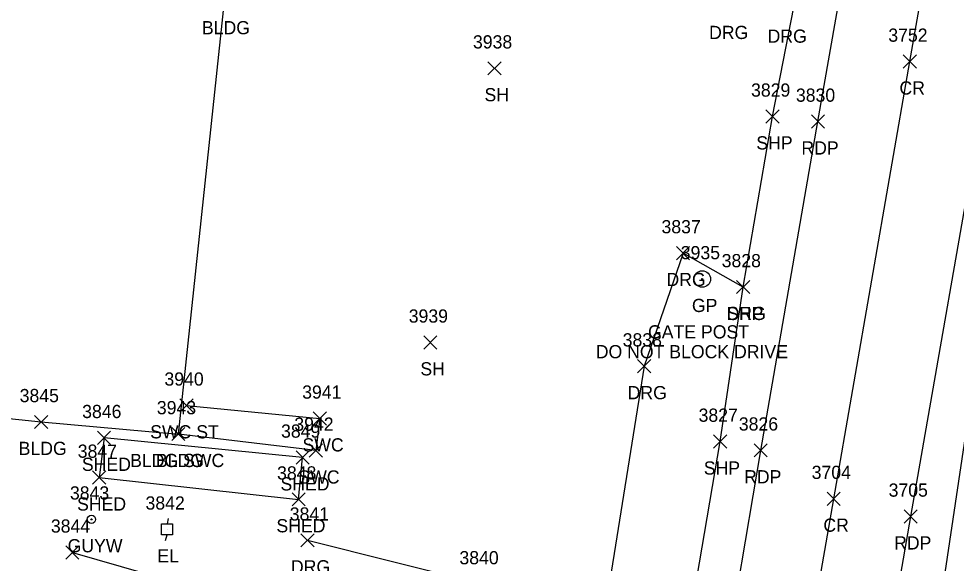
# Model space of a CAD drawing. Extents: x 1769141 to 1770911, y 735471 to 741449.
# Drawn here: x 1770392.9 to 1770535, y 738226.5 to 738309 of the extents above; entities that cross this region are included whole.
import ezdxf

# ---------------------------------------------------------------- set-up
doc = ezdxf.new("R2010")
doc.units = 0
for name, color, linetype in [('L_A', 7, 'Continuous'), ('L_I', 7, 'Continuous'), ('L_TIC', 7, 'Continuous'), ('LAWA', 7, 'Continuous'), ('LBC', 7, 'Continuous'), ('P_A', 7, 'Continuous'), ('P_I', 7, 'Continuous'), ('P_TIC', 7, 'Continuous'), ('PET', 7, 'Continuous'), ('PRC', 7, 'Continuous'), ('PSP', 7, 'Continuous'), ('R_A', 7, 'Continuous'), ('R_C', 7, 'Continuous'), ('R_I', 7, 'Continuous'), ('R_TIC', 7, 'Continuous'), ('RDG', 7, 'Continuous'), ('RGP', 7, 'Continuous'), ('RSW', 7, 'Continuous'), ('U_A', 7, 'Continuous'), ('U_I', 7, 'Continuous'), ('UEPT', 7, 'Continuous'), ('UPGW', 7, 'Continuous')]:
    doc.layers.add(name, color=color, linetype=linetype)

msp = doc.modelspace()

# ---------------------------------------------------------------- linework, layer by layer
at = {"layer": 'L_TIC'}
for points in [[(1770463.98, 738300.46), (1770465.98, 738302.46)], [(1770465.98, 738300.46), (1770463.98, 738302.46)], [(1770454.26, 738258.93), (1770456.26, 738260.93)], [(1770456.26, 738258.93), (1770454.26, 738260.93)], [(1770395.29, 738246.88), (1770397.29, 738248.88)], [(1770397.29, 738246.88), (1770395.29, 738248.88)], [(1770416.08, 738245.05), (1770418.08, 738247.05)], [(1770418.08, 738245.05), (1770416.08, 738247.05)], [(1770404.82, 738244.47), (1770406.82, 738246.47)], [(1770406.82, 738244.47), (1770404.82, 738246.47)], [(1770434.91, 738241.5), (1770436.91, 738243.5)], [(1770436.91, 738241.5), (1770434.91, 738243.5)], [(1770404.09, 738238.46), (1770406.09, 738240.46)], [(1770406.09, 738238.46), (1770404.09, 738240.46)], [(1770434.3, 738235.16), (1770436.3, 738237.16)], [(1770436.3, 738235.16), (1770434.3, 738237.16)], [(1770400.02, 738227.12), (1770402.02, 738229.12)], [(1770402.02, 738227.12), (1770400.02, 738229.12)]]:
    msp.add_lwpolyline(points, dxfattribs=at)
at = {"layer": 'LAWA'}
msp.add_lwpolyline([(1770401.02, 738228.12), (1770441.59, 738216.42), (1770465.55, 738205.78), (1770479.04, 738202.9), (1770472.71, 738177.36), (1770470.71, 738153.28), (1770465.39, 738123.7), (1770462.17, 738100.13), (1770456.1, 738085.22), (1770459.41, 738072.26), (1770460.8, 738059.46)], dxfattribs=at)
at = {"layer": 'LBC'}
for points in [[(1770396.29, 738247.88), (1770417.08, 738246.05), (1770424.06, 738311.61)], [(1770379.31, 738249.66), (1770396.29, 738247.88)], [(1770405.82, 738245.47), (1770405.09, 738239.46), (1770435.3, 738236.16), (1770435.91, 738242.5)], [(1770435.91, 738242.5), (1770405.82, 738245.47)]]:
    msp.add_lwpolyline(points, dxfattribs=at)
at = {"layer": 'P_TIC'}
for points in [[(1770526.92, 738301.48), (1770528.92, 738303.48)], [(1770528.92, 738301.48), (1770526.92, 738303.48)], [(1770506.12, 738293.16), (1770508.12, 738295.16)], [(1770508.12, 738293.16), (1770506.12, 738295.16)], [(1770513, 738292.39), (1770515, 738294.39)], [(1770515, 738292.39), (1770513, 738294.39)], [(1770501.67, 738267.32), (1770503.67, 738269.32)], [(1770503.67, 738267.32), (1770501.67, 738269.32)], [(1770498.17, 738243.91), (1770500.17, 738245.91)], [(1770500.17, 738243.91), (1770498.17, 738245.91)], [(1770504.32, 738242.58), (1770506.32, 738244.58)], [(1770506.32, 738242.58), (1770504.32, 738244.58)], [(1770515.39, 738235.25), (1770517.39, 738237.25)], [(1770517.39, 738235.25), (1770515.39, 738237.25)], [(1770527.05, 738232.56), (1770529.05, 738234.56)], [(1770529.05, 738232.56), (1770527.05, 738234.56)]]:
    msp.add_lwpolyline(points, dxfattribs=at)
at = {"layer": 'PET'}
for points in [[(1770498.35, 738202.33), (1770505.32, 738243.58), (1770514, 738293.39), (1770521.19, 738334.51), (1770529.87, 738384.51), (1770540.37, 738444.39), (1770550.2, 738502.07), (1770560.29, 738558.86), (1770568.53, 738606.15), (1770576.04, 738648.17), (1770584.13, 738693.97), (1770592.27, 738740.2), (1770599.12, 738779.63), (1770606.64, 738819.52), (1770613.62, 738858.77), (1770620.19, 738893.47), (1770628.38, 738936.17), (1770637.53, 738984.97), (1770643.72, 739017.75), (1770651.2, 739057.47)], [(1770519.35, 738183.15), (1770528.05, 738233.56), (1770539.53, 738299.08), (1770548.74, 738352.36), (1770557.68, 738403.13), (1770564.13, 738440.46), (1770573.45, 738494.14), (1770584.12, 738554.39), (1770592.19, 738600.77), (1770602.63, 738660.09), (1770612.1, 738713.05), (1770618.25, 738747.4), (1770627.86, 738802.06), (1770637.55, 738855.14), (1770646.46, 738901.9), (1770653.63, 738941.04), (1770664.31, 738997.45), (1770673.48, 739046.36)]]:
    msp.add_lwpolyline(points, dxfattribs=at)
at = {"layer": 'PRC'}
msp.add_lwpolyline([(1770507.77, 738186.68), (1770516.39, 738236.25), (1770527.92, 738302.48), (1770537.02, 738354.2), (1770545.79, 738405.62), (1770552.19, 738442.28), (1770561.98, 738497.61), (1770572.5, 738557.36), (1770580.07, 738602.32), (1770591.07, 738663.64), (1770600.38, 738716.09), (1770606.4, 738749.37), (1770616.02, 738804.08), (1770625.81, 738857.85), (1770633.75, 738899.85), (1770641.85, 738943.04), (1770652.79, 739000.55), (1770661.76, 739049.09)], dxfattribs=at)
at = {"layer": 'PSP'}
for points in [[(1770492.13, 738203.4), (1770499.17, 738244.91), (1770502.67, 738268.32), (1770507.12, 738294.16), (1770515.22, 738335.86), (1770523.37, 738385.12), (1770531.43, 738446.08), (1770541.85, 738504.16), (1770552.67, 738560.33), (1770559.53, 738607.65), (1770567.71, 738649.42), (1770576.6, 738695.75), (1770584.51, 738740.49), (1770591.64, 738780.79), (1770598.7, 738821.32), (1770605.59, 738859.98), (1770618.05, 738920.67), (1770621.75, 738939.17), (1770631.13, 738987.07), (1770635.84, 739018.16), (1770643.49, 739059.41)], [(1770531.42, 738212.51), (1770539.31, 738265.32), (1770544.7, 738296.55), (1770554.36, 738351.24), (1770563.47, 738402.29), (1770569.65, 738439.48), (1770580.29, 738490.27), (1770590.59, 738553.45), (1770592.36, 738563.69), (1770605.67, 738640.79), (1770608.73, 738658.33), (1770613.7, 738685.31)]]:
    msp.add_lwpolyline(points, dxfattribs=at)
at = {"layer": 'R_TIC'}
for points in [[(1770492.55, 738272.46), (1770494.55, 738274.46)], [(1770494.55, 738272.46), (1770492.55, 738274.46)], [(1770501.67, 738267.32), (1770503.67, 738269.32)], [(1770503.67, 738267.32), (1770501.67, 738269.32)], [(1770486.67, 738255.32), (1770488.67, 738257.32)], [(1770488.67, 738255.32), (1770486.67, 738257.32)], [(1770417.31, 738249.39), (1770419.31, 738251.39)], [(1770419.31, 738249.39), (1770417.31, 738251.39)], [(1770437.53, 738247.41), (1770439.53, 738249.41)], [(1770439.53, 738247.41), (1770437.53, 738249.41)], [(1770416.08, 738245.05), (1770418.08, 738247.05)], [(1770418.08, 738245.05), (1770416.08, 738247.05)], [(1770436.91, 738242.55), (1770438.91, 738244.55)], [(1770438.91, 738242.55), (1770436.91, 738244.55)], [(1770435.65, 738228.94), (1770437.65, 738230.94)], [(1770437.65, 738228.94), (1770435.65, 738230.94)]]:
    msp.add_lwpolyline(points, dxfattribs=at)
at = {"layer": 'RDG'}
msp.add_lwpolyline([(1770502.67, 738268.32), (1770493.55, 738273.46), (1770487.67, 738256.32), (1770482.06, 738221.32), (1770463.02, 738223.32), (1770436.65, 738229.94)], dxfattribs=at)
at = {"layer": 'RGP'}
msp.add_line((1770496.47, 738269.53), (1770496.47, 738269.53), dxfattribs=at)
for radius in [1.25, 0.0833]:
    msp.add_circle((1770496.47, 738269.53), radius, dxfattribs=at)
at = {"layer": 'RSW'}
msp.add_lwpolyline([(1770418.31, 738250.39), (1770438.53, 738248.41), (1770437.91, 738243.55), (1770417.08, 738246.05)], dxfattribs=at)
at = {"layer": 'UEPT'}
for p, q in [((1770414.53, 738230.78), (1770414.53, 738232.44)), ((1770414.53, 738232.44), (1770416.2, 738232.44)), ((1770415.53, 738233.28), (1770415.36, 738232.44)), ((1770416.2, 738232.44), (1770416.2, 738230.78)), ((1770415.36, 738231.61), (1770415.36, 738231.61)), ((1770416.2, 738230.78), (1770414.53, 738230.78)), ((1770415.11, 738229.94), (1770415.36, 738230.78))]:
    msp.add_line(p, q, dxfattribs=at)
at = {"layer": 'UPGW'}
for radius in [0.625, 0.0833]:
    msp.add_circle((1770403.91, 738233.13), radius, dxfattribs=at)

# ---------------------------------------------------------------- texts
at = {"layer": 'L_A'}
for s, p in [('BLDG', (1770420.65, 738306.61)), ('SH', (1770463.47, 738296.46)), ('SH', (1770453.75, 738254.93)), ('BLDG', (1770392.88, 738242.88)), ('SHED', (1770402.46, 738240.47)), ('BLDG', (1770413.67, 738241.05)), ('SHED', (1770432.55, 738237.5)), ('SHED', (1770401.73, 738234.46)), ('SHED', (1770431.94, 738231.16))]:
    msp.add_text(s, height=2, dxfattribs=at).set_placement(p)
at = {"layer": 'L_I'}
for s, p in [('3938', (1770461.72, 738304.46)), ('3939', (1770451.99, 738262.93)), ('3845', (1770393.03, 738250.88)), ('3943', (1770413.82, 738249.05)), ('3846', (1770402.5, 738248.47)), ('3849', (1770432.64, 738245.5)), ('3847', (1770401.83, 738242.46)), ('3848', (1770432.04, 738239.16)), ('3844', (1770397.76, 738231.12))]:
    msp.add_text(s, height=2, dxfattribs=at).set_placement(p)
at = {"layer": 'P_A'}
for s, p in [('CR', (1770526.35, 738297.48)), ('SHP', (1770504.66, 738289.16)), ('RDP', (1770511.49, 738288.39)), ('SHP', (1770500.21, 738263.32)), ('SHP', (1770496.7, 738239.91)), ('RDP', (1770502.81, 738238.58)), ('CR', (1770514.82, 738231.25)), ('RDP', (1770525.54, 738228.56))]:
    msp.add_text(s, height=2, dxfattribs=at).set_placement(p)
at = {"layer": 'P_I'}
for s, p in [('3752', (1770524.66, 738305.48)), ('3829', (1770503.86, 738297.16)), ('3830', (1770510.66, 738296.39)), ('3828', (1770499.41, 738271.32)), ('3827', (1770495.91, 738247.91)), ('3826', (1770502.01, 738246.58)), ('3704', (1770513.05, 738239.25)), ('3705', (1770524.71, 738236.56))]:
    msp.add_text(s, height=2, dxfattribs=at).set_placement(p)
at = {"layer": 'R_A'}
for s, p in [('DRG', (1770497.5, 738305.89)), ('DRG', (1770506.37, 738305.33)), ('DRG', (1770491.04, 738268.46)), ('GP', (1770494.9, 738264.53)), ('DRG', (1770500.16, 738263.32)), ('DRG', (1770485.16, 738251.32)), ('SWC ST', (1770412.81, 738245.39)), ('SWC', (1770435.89, 738243.41)), ('BLDG SWC', (1770409.77, 738241.05)), ('SWC', (1770435.27, 738238.55)), ('DRG', (1770434.14, 738224.94))]:
    msp.add_text(s, height=2, dxfattribs=at).set_placement(p)
at = {"layer": 'R_C'}
for s, p in [('GATE POST', (1770488.25, 738260.53)), ('DO NOT BLOCK DRIVE', (1770480.33, 738257.53))]:
    msp.add_text(s, height=2, dxfattribs=at).set_placement(p)
at = {"layer": 'R_I'}
for s, p in [('3837', (1770490.29, 738276.46)), ('3935', (1770493.21, 738272.53)), ('3828', (1770499.41, 738271.32)), ('3838', (1770484.41, 738259.32)), ('3940', (1770414.97, 738253.39)), ('3941', (1770435.84, 738251.41)), ('3943', (1770413.82, 738249.05)), ('3942', (1770434.65, 738246.55)), ('3841', (1770433.96, 738232.94)), ('3840', (1770459.67, 738226.32))]:
    msp.add_text(s, height=2, dxfattribs=at).set_placement(p)
at = {"layer": 'U_A'}
for s, p in [('GUYW', (1770400.3, 738228.13)), ('EL', (1770413.9, 738226.61))]:
    msp.add_text(s, height=2, dxfattribs=at).set_placement(p)
at = {"layer": 'U_I'}
for s, p in [('3843', (1770400.65, 738236.13)), ('3842', (1770412.1, 738234.61))]:
    msp.add_text(s, height=2, dxfattribs=at).set_placement(p)

doc.saveas('drawing.dxf')
